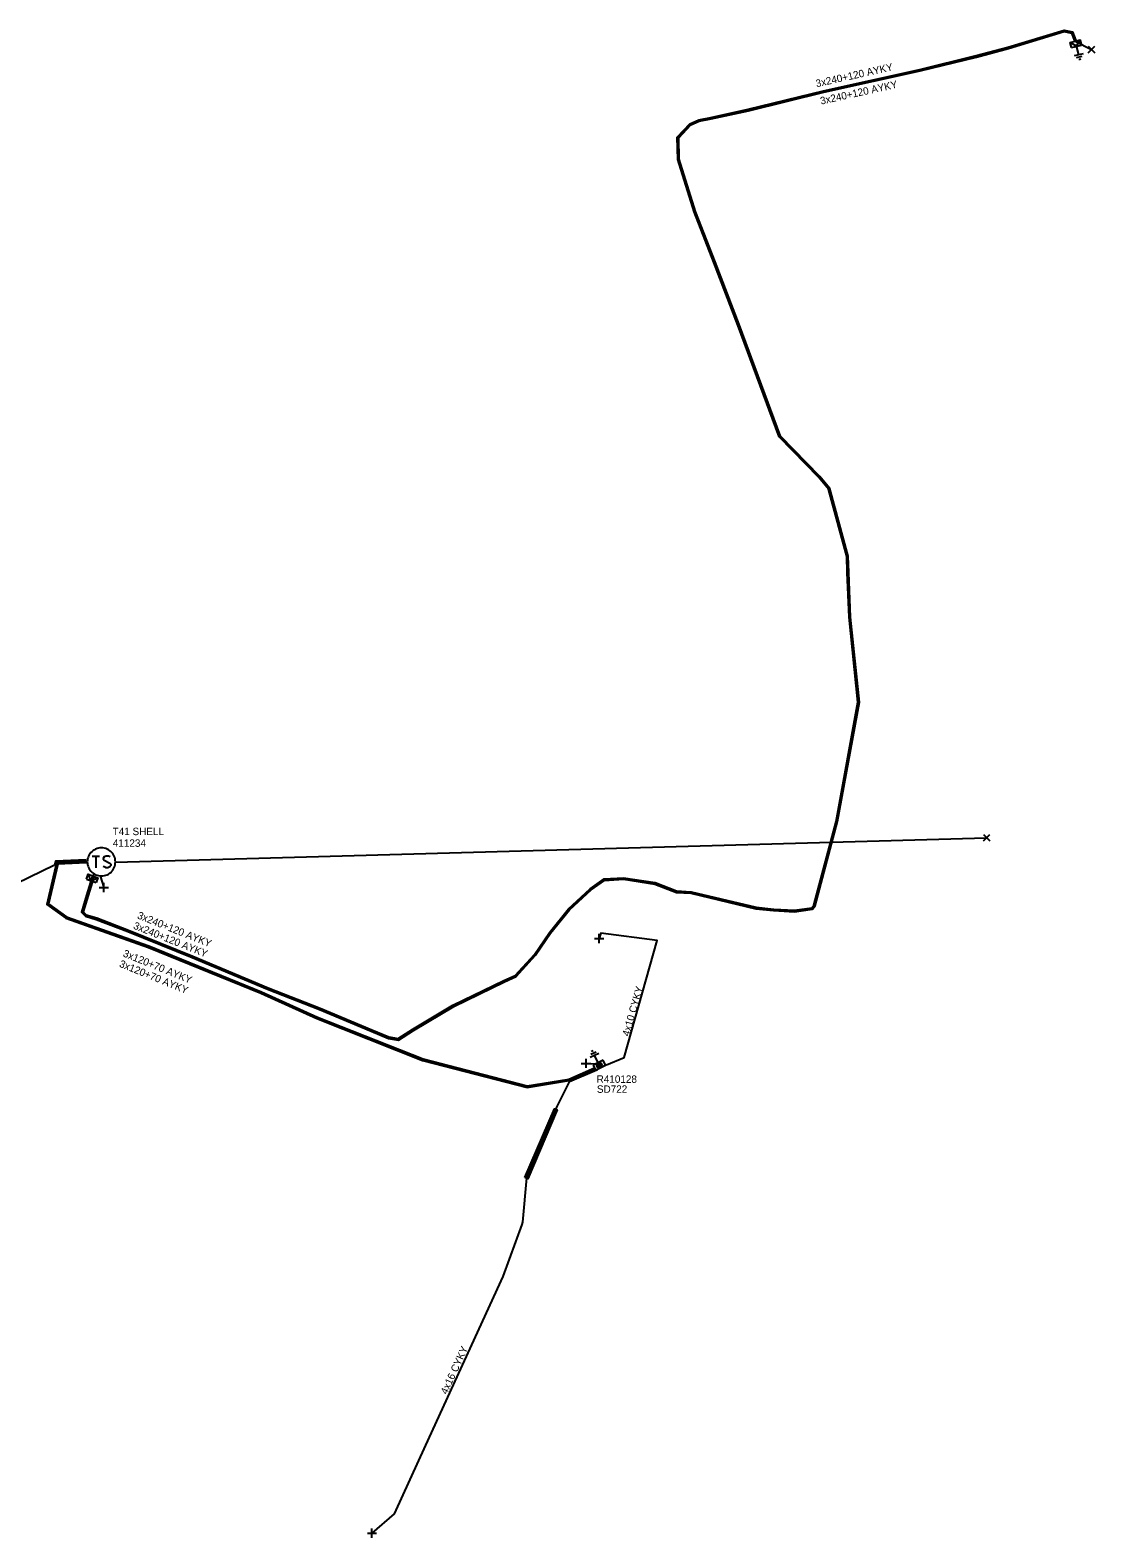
# Model space of a CAD drawing. Extents: x -540466 to -537383, y -1184038 to -1179972.
# Drawn here: x -538102.4 to -537959, y -1180290.4 to -1180087.3 of the extents above; entities that cross this region are included whole.
import ezdxf

# ---------------------------------------------------------------- set-up
doc = ezdxf.new("R2010")
doc.units = 0
for name, color, linetype in [('Vrstva 1', 7, 'Continuous'), ('Vrstva 14', 7, 'Continuous'), ('Vrstva 15', 7, 'Continuous'), ('Vrstva 20', 7, 'Continuous'), ('Vrstva 25', 7, 'Continuous'), ('Vrstva 26', 7, 'Continuous'), ('Vrstva 27', 7, 'Continuous'), ('Vrstva 28', 7, 'Continuous'), ('Vrstva 29', 7, 'Continuous'), ('Vrstva 30', 7, 'Continuous'), ('Vrstva 31', 7, 'Continuous'), ('Vrstva 34', 7, 'Continuous'), ('Vrstva 5', 7, 'Continuous'), ('Vrstva 52', 7, 'Continuous'), ('Vrstva 54', 7, 'Continuous'), ('Vrstva 59', 7, 'Continuous'), ('Vrstva 6', 7, 'Continuous'), ('Vrstva 8', 7, 'Continuous'), ('Vrstva 9', 7, 'Continuous')]:
    doc.layers.add(name, color=color, linetype=linetype)

# ---------------------------------------------------------------- blocks, each defined once
blk = doc.blocks.new('NN800')
at = {"layer": 'Vrstva 1'}
for points in [[(-0.44, 0.44), (0.44, -0.44)], [(-0.44, -0.44), (0.44, 0.44)]]:
    blk.add_lwpolyline(points, dxfattribs=at)
blk = doc.blocks.new('NN620')
at = {"layer": 'Vrstva 8'}
for points in [[(0.75, 0), (-0.75, 0)], [(-0.75, 0), (-0.75, -0.75)], [(0.75, -0.75), (0.75, 0)], [(-0.75, -0.75), (0.75, -0.75)], [(0.37, -0.18), (-0.38, -0.18)], [(-0.38, -0.18), (-0.38, -0.56)], [(-0.38, -0.56), (0.37, -0.56)], [(0.32, -0.23), (-0.33, -0.23)], [(-0.33, -0.23), (-0.33, -0.51)], [(-0.33, -0.51), (0.32, -0.51)], [(0.27, -0.27), (-0.28, -0.27)], [(-0.28, -0.27), (-0.28, -0.46)], [(-0.28, -0.46), (0.27, -0.46)], [(0.23, -0.32), (-0.23, -0.32)], [(-0.23, -0.32), (-0.23, -0.42)], [(-0.23, -0.42), (0.23, -0.42)], [(-0.19, -0.37), (0.19, -0.37)], [(0.23, -0.42), (0.23, -0.32)], [(0.27, -0.46), (0.27, -0.27)], [(0.32, -0.51), (0.32, -0.23)], [(0.37, -0.56), (0.37, -0.18)]]:
    blk.add_lwpolyline(points, dxfattribs=at)
blk = doc.blocks.new('NN630')
at = {"layer": 'Vrstva 9'}
for points in [[(0, -0.7), (-0.7, 0)], [(-0.7, -0.7), (-0.7, 0), (0.7, 0), (0.7, -0.7)], [(-0.7, -0.7), (0.7, -0.7)], [(0, -0.7), (0.7, 0)]]:
    blk.add_lwpolyline(points, dxfattribs=at)
blk = doc.blocks.new('NN810')
at = {"layer": 'Vrstva 14'}
for points in [[(0.63, -1.89), (-0.62, -1.89)], [(0, -0.64), (0, -1.89)], [(0.39, -2.2), (-0.4, -2.2)], [(0, -2.52), (-0.12, -2.52)], [(0.14, -2.52), (0, -2.52)]]:
    blk.add_lwpolyline(points, dxfattribs=at)
blk = doc.blocks.new('NN610')
at = {"layer": 'Vrstva 6'}
for points in [[(1.88, 0), (1.87, 0.2), (1.84, 0.39), (1.79, 0.58), (1.72, 0.77), (1.63, 0.94), (1.52, 1.11), (1.4, 1.26), (1.26, 1.4), (1.1, 1.53), (0.94, 1.63), (0.76, 1.72), (0.58, 1.8), (0.19, 1.88), (0.19, 1.88), (-0.01, 1.89), (-0.21, 1.88), (-0.4, 1.85), (-0.59, 1.8), (-0.78, 1.72), (-0.95, 1.63), (-1.12, 1.53), (-1.27, 1.4), (-1.41, 1.26), (-1.54, 1.11), (-1.64, 0.94), (-1.73, 0.77), (-1.8, 0.58), (-1.86, 0.39), (-1.89, 0.2), (-1.9, 0), (-1.89, -0.2), (-1.86, -0.39), (-1.8, -0.58), (-1.73, -0.77), (-1.64, -0.95), (-1.54, -1.11), (-1.41, -1.27), (-1.27, -1.41), (-1.12, -1.53), (-0.95, -1.64), (-0.78, -1.73), (-0.59, -1.8), (-0.4, -1.85), (-0.21, -1.88), (-0.01, -1.89), (0.19, -1.88), (0.39, -1.85), (0.58, -1.8), (0.76, -1.73), (0.94, -1.64), (1.1, -1.53), (1.26, -1.41), (1.4, -1.27), (1.52, -1.11), (1.63, -0.95), (1.72, -0.77), (1.79, -0.58), (1.84, -0.39), (1.87, -0.2), (1.88, 0)], [(-1.27, 0.78), (-0.26, 0.78)], [(-0.76, 0.78), (-0.76, -0.79)], [(1.19, 0.66), (0.94, 0.78), (0.62, 0.78), (0.37, 0.66), (0.24, 0.47), (0.24, 0.4), (0.37, 0.22), (1.12, -0.16), (1.25, -0.32), (1.25, -0.48), (1.12, -0.67), (0.87, -0.79), (0.62, -0.79), (0.49, -0.73), (0.24, -0.6)]]:
    blk.add_lwpolyline(points, dxfattribs=at)

msp = doc.modelspace()

# ---------------------------------------------------------------- linework, layer by layer
at = {"layer": 'Vrstva 20'}
msp.add_lwpolyline([(-538035.75, -1180241.87), (-538031.79, -1180232.6), (-538031.42, -1180232.76), (-538035.38, -1180242.03)], close=True, dxfattribs=at)
at = {"layer": 'Vrstva 5'}
for points in [[(-538093.91, -1180201.26), (-538093.87, -1180201.53), (-538094.57, -1180203.88), (-538095.24, -1180206.08), (-538094.83, -1180206.49), (-538093.41, -1180206.9), (-538089.15, -1180208.57), (-538080.48, -1180212.04), (-538070.35, -1180216.33), (-538063.33, -1180219.04), (-538056.39, -1180221.98), (-538054.08, -1180222.94), (-538052.83, -1180223.16), (-538050.85, -1180221.9), (-538045.44, -1180218.66), (-538038.58, -1180215.35), (-538037.05, -1180214.64), (-538034.47, -1180211.81), (-538032.46, -1180208.85), (-538029.9, -1180205.68), (-538026.95, -1180202.97), (-538025.1, -1180201.66), (-538022.49, -1180201.49), (-538018.22, -1180202.15), (-538015.32, -1180203.28), (-538013.37, -1180203.39), (-538004.61, -1180205.46), (-538002.25, -1180205.71), (-537999.44, -1180205.87), (-537997.11, -1180205.54), (-537996.83, -1180205.2), (-537993.84, -1180193.9), (-537990.92, -1180177.84), (-537992.11, -1180166.41), (-537992.34, -1180160.37), (-537992.41, -1180158.21), (-537994.87, -1180149.17), (-537996.18, -1180147.6), (-538001.51, -1180142.11), (-538007.1, -1180127.08), (-538010.33, -1180118.65), (-538012.98, -1180111.82), (-538015.18, -1180104.75), (-538015.24, -1180101.77), (-538013.53, -1180099.96), (-538012.33, -1180099.41), (-538010.71, -1180099.11), (-538005.68, -1180098.01), (-537995.56, -1180095.51), (-537982.56, -1180092.63), (-537975, -1180090.78), (-537970.71, -1180089.64), (-537963.15, -1180087.35), (-537962.02, -1180087.58), (-537961.56, -1180088.74), (-537961.66, -1180088.84)], [(-538093.91, -1180201.26), (-538094.07, -1180201.49), (-538094.77, -1180203.82), (-538095.46, -1180206.14), (-538094.93, -1180206.67), (-538093.47, -1180207.1), (-538089.23, -1180208.75), (-538080.56, -1180212.22), (-538070.43, -1180216.51), (-538063.41, -1180219.22), (-538056.47, -1180222.16), (-538054.14, -1180223.14), (-538052.79, -1180223.37), (-538050.75, -1180222.07), (-538045.34, -1180218.84), (-538038.5, -1180215.53), (-538036.93, -1180214.8), (-538034.31, -1180211.93), (-538032.3, -1180208.97), (-538029.76, -1180205.82), (-538026.83, -1180203.13), (-538025.03, -1180201.86), (-538022.49, -1180201.69), (-538018.28, -1180202.35), (-538015.36, -1180203.48), (-538013.39, -1180203.59), (-538004.65, -1180205.66), (-538002.27, -1180205.91), (-537999.44, -1180206.07), (-537997.01, -1180205.72), (-537996.65, -1180205.3), (-537993.64, -1180193.94), (-537990.72, -1180177.84), (-537991.91, -1180166.39), (-537992.14, -1180160.37), (-537992.21, -1180158.18), (-537994.69, -1180149.07), (-537996.04, -1180147.46), (-538001.33, -1180142.01), (-538006.92, -1180127.01), (-538010.15, -1180118.57), (-538012.8, -1180111.76), (-538014.98, -1180104.71), (-538015.04, -1180101.85), (-538013.41, -1180100.12), (-538012.27, -1180099.61), (-538010.67, -1180099.31), (-538005.64, -1180098.21), (-537995.52, -1180095.71), (-537982.52, -1180092.83), (-537974.95, -1180090.98), (-537970.65, -1180089.84), (-537963.15, -1180087.55), (-537962.16, -1180087.76), (-537961.76, -1180088.8), (-537961.66, -1180088.84)], [(-538094.75, -1180199.27), (-538098.82, -1180199.47), (-538100.13, -1180205.11), (-538097.57, -1180206.92), (-538086.46, -1180210.87), (-538071.31, -1180217.04), (-538063.77, -1180220.43), (-538049.53, -1180226.09), (-538035.45, -1180229.73), (-538029.81, -1180228.79), (-538026.3, -1180227.28)], [(-538094.77, -1180199.47), (-538098.66, -1180199.66), (-538099.91, -1180205.02), (-538097.48, -1180206.74), (-538086.39, -1180210.68), (-538071.23, -1180216.85), (-538063.69, -1180220.25), (-538049.46, -1180225.9), (-538035.44, -1180229.53), (-538029.86, -1180228.6), (-538026.39, -1180227.1)], [(-538093.81, -1180200.98), (-538093.91, -1180201.26)]]:
    msp.add_lwpolyline(points, dxfattribs=at)
at = {"layer": 'Vrstva 52'}
for points in [[(-538094.85, -1180199.07), (-538098.98, -1180199.28), (-538099.1, -1180199.78), (-538107.72, -1180203.96), (-538126.01, -1180212.58), (-538126.65, -1180213.13)], [(-538024.96, -1180226.65), (-538024.77, -1180226.7), (-538022.39, -1180225.7), (-538017.93, -1180209.95), (-538025.51, -1180208.95), (-538025.75, -1180209.68)], [(-538026.02, -1180227.3), (-538026.05, -1180227.39), (-538029.75, -1180228.98), (-538029.78, -1180228.99), (-538031.49, -1180232.4), (-538035.55, -1180241.92), (-538036.1, -1180247.86), (-538036.18, -1180248.18), (-538038.73, -1180255.18), (-538049.13, -1180277.91), (-538053.36, -1180287.15), (-538056.35, -1180289.77)]]:
    msp.add_lwpolyline(points, dxfattribs=at)
at = {"layer": 'Vrstva 59'}
for points in [[(-537961.66, -1180088.84), (-537959.45, -1180089.96)], [(-538090.87, -1180199.4), (-537973.58, -1180196.1)], [(-538092.97, -1180201.25), (-538092.46, -1180202.82)], [(-538026.21, -1180226.58), (-538027.56, -1180226.49)]]:
    msp.add_lwpolyline(points, dxfattribs=at)

# ---------------------------------------------------------------- block references
at = {"layer": 'Vrstva 15'}
for p, rotation in [((-537961.66, -1180088.84), 14.056544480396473), ((-538025.56, -1180227.09), -154.34363373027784)]:
    msp.add_blockref('NN810', p, dxfattribs=dict(at, rotation=rotation))
at = {"layer": 'Vrstva 25'}
msp.add_blockref('NN610', (-538092.78, -1180199.36), dxfattribs=at)
at = {"layer": 'Vrstva 28', "rotation": -153.50465286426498}
msp.add_blockref('NN620', (-538025.56, -1180227.09), dxfattribs=at)
at = {"layer": 'Vrstva 31'}
for p, rotation in [((-537961.66, -1180088.84), 14.056544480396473), ((-538093.91, -1180201.26), -19.93799174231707)]:
    msp.add_blockref('NN630', p, dxfattribs=dict(at, rotation=rotation))
at = {"layer": 'Vrstva 34'}
for p in [(-537959.45, -1180089.96), (-537973.58, -1180196.1)]:
    msp.add_blockref('NN800', p, dxfattribs=at)
for p, rotation in [((-538092.46, -1180202.82), 45.00000009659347), ((-538025.75, -1180209.68), 45), ((-538027.56, -1180226.49), -45), ((-538056.35, -1180289.77), 45)]:
    msp.add_blockref('NN800', p, dxfattribs=dict(at, rotation=rotation))

# ---------------------------------------------------------------- texts
at = {"layer": 'Vrstva 26'}
msp.add_text('411234', height=1, dxfattribs=at).set_placement((-538091.25, -1180197.33))
at = {"layer": 'Vrstva 27'}
msp.add_text('T41 SHELL', height=1, dxfattribs=at).set_placement((-538091.27, -1180195.76))
at = {"layer": 'Vrstva 29'}
msp.add_text('R410128', height=1, rotation=359.884, dxfattribs=at).set_placement((-538026.1, -1180229.11))
at = {"layer": 'Vrstva 30'}
msp.add_text('SD722', height=1, rotation=0.063, dxfattribs=at).set_placement((-538026.06, -1180230.46))
at = {"layer": 'Vrstva 54'}
for s, rotation, p in [('4x10 CYKY', 74.19, (-538021.72, -1180222.92)), ('4x16 CYKY', 65.4, (-538046.26, -1180271.15))]:
    msp.add_text(s, height=1, rotation=rotation, dxfattribs=at).set_placement(p)
at = {"layer": 'Vrstva 6'}
for s, rotation, p in [('3x240+120 AYKY', 12.491, (-537996.48, -1180095.04)), ('3x240+120 AYKY', 12.491, (-537995.87, -1180097.38)), ('3x240+120 AYKY', 338.184, (-538088.04, -1180206.94)), ('3x240+120 AYKY', 338.191, (-538088.57, -1180208.32)), ('3x120+70 AYKY', 337.832, (-538089.97, -1180212.06)), ('3x120+70 AYKY', 337.83, (-538090.47, -1180213.45))]:
    msp.add_text(s, height=1, rotation=rotation, dxfattribs=at).set_placement(p)

doc.saveas('drawing.dxf')
